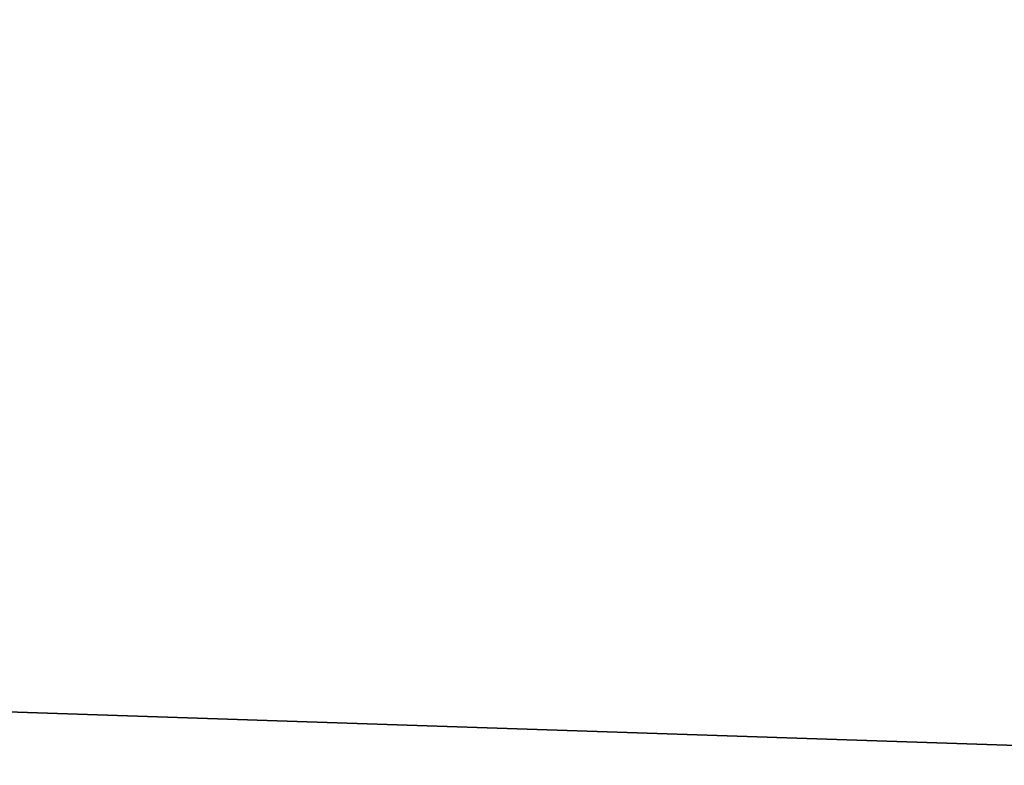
# Model space of a CAD drawing. Header units: millimetres. Extents: x -522 to 188, y -54 to 63.
# Tile 388 of 656: x -4.06037 to -4.05784, y -36.79808 to -36.79617. Entities that reach past the tile are written whole.
import ezdxf

# ---------------------------------------------------------------- set-up
doc = ezdxf.new("R2010")
doc.units = ezdxf.units.MM
doc.header["$LTSCALE"] = 65.185185
for name, color, linetype in [('1', 7, 'CONTINUOUS'), ('2', 7, 'CONTINUOUS'), ('8', 7, 'CONTINUOUS'), ('9', 7, 'CONTINUOUS')]:
    doc.layers.add(name, color=color, linetype=linetype)

msp = doc.modelspace()

# ---------------------------------------------------------------- linework, layer by layer
at = {"layer": '1', "color": 7, "linetype": 'CONTINUOUS'}
for points in [[(-4.178775, -36.8, -12.3100676), (-3.3646476, 23, -12.5570357), (-3.3647088, -36.8, -12.5570172), (-4.178775, -36.8, -12.3100676)], [(-4.178713, 23, -12.3100917), (-3.3646476, 23, -12.5570357), (-4.178775, -36.8, -12.3100676), (-4.178713, 23, -12.3100917)]]:
    msp.add_3dface(points, dxfattribs=at)
at = {"layer": '2', "color": 7, "linetype": 'CONTINUOUS'}
for points in [[(-3.3647088, -36.8, 12.5570172), (-4.178713, 23, 12.3100917), (-4.178775, -36.8, 12.3100676), (-3.3647088, -36.8, 12.5570172)], [(-3.3646476, 23, 12.5570357), (-4.178713, 23, 12.3100917), (-3.3647088, -36.8, 12.5570172), (-3.3646476, 23, 12.5570357)]]:
    msp.add_3dface(points, dxfattribs=at)
at = {"layer": '8', "color": 3, "linetype": 'CONTINUOUS'}
for points in [[(-3.998883, -36.8, -10.1399671), (-4.3427616, -36.8, -9.9975121), (-4.2173768, -36.7927089, -10.1816483), (-3.998883, -36.8, -10.1399671)], [(-3.5424354, -36.7927089, -10.4356782), (-3.998883, -36.8, -10.1399671), (-4.2173768, -36.7927089, -10.1816483), (-3.5424354, -36.7927089, -10.4356782)]]:
    msp.add_3dface(points, dxfattribs=at)
at = {"layer": '9', "color": 3, "linetype": 'CONTINUOUS'}
for points in [[(-4.3427608, -36.8, 9.9975124), (-3.9988822, -36.8, 10.1399675), (-4.2173768, -36.7927089, 10.1816483), (-4.3427608, -36.8, 9.9975124)], [(-3.9988822, -36.8, 10.1399675), (-3.650379, -36.8, 10.2705679), (-4.2173768, -36.7927089, 10.1816483), (-3.9988822, -36.8, 10.1399675)], [(-4.2173768, -36.7927089, 10.1816483), (-3.650379, -36.8, 10.2705679), (-3.5424354, -36.7927089, 10.4356782), (-4.2173768, -36.7927089, 10.1816483)]]:
    msp.add_3dface(points, dxfattribs=at)

doc.saveas('drawing.dxf')
